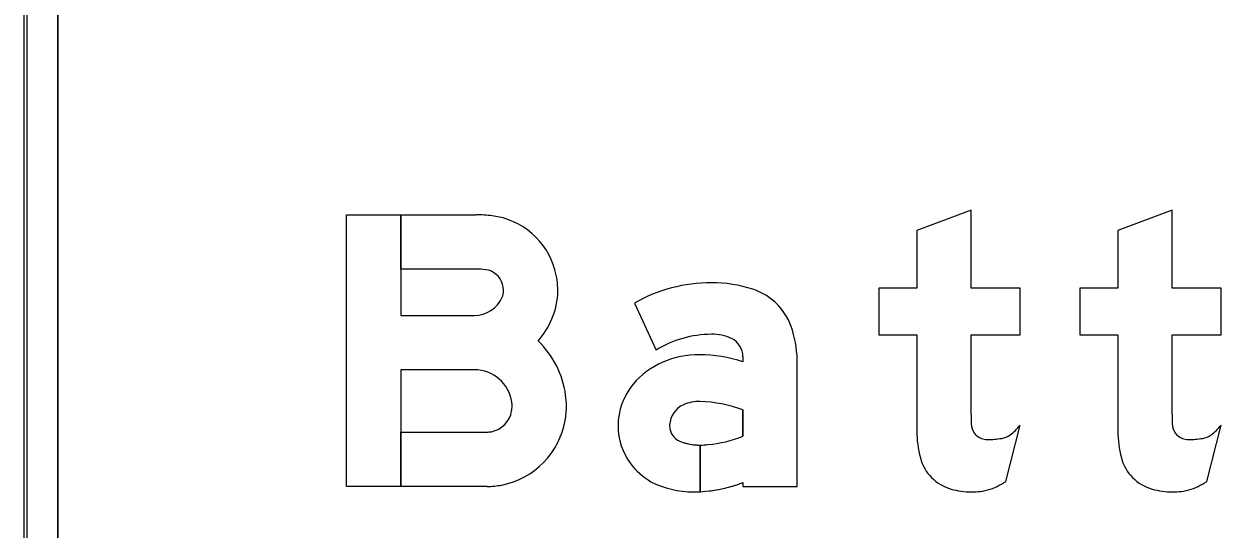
# Model space of a CAD drawing. Extents: x 1806251 to 1809821, y 414895 to 422886.
# Drawn here: x 1809676.395 to 1809677.1, y 415042.172 to 415042.469 of the extents above; entities that cross this region are included whole.
import ezdxf

# ---------------------------------------------------------------- set-up
doc = ezdxf.new("R2010")
doc.units = 0
for name, color, linetype in [('GSBWFILL', 7, 'Continuous'), ('GSCOLORFILL', 7, 'Continuous'), ('GSOUTLINE', 7, 'Continuous')]:
    doc.layers.add(name, color=color, linetype=linetype)

msp = doc.modelspace()

# ---------------------------------------------------------------- linework, layer by layer
at = {"layer": 'GSBWFILL'}
for p, q in [((1809676.39509, 415042.86107), (1809676.39509, 415041.90007)), ((1809676.41509, 415041.90007), (1809676.41509, 415042.86107)), ((1809676.9734, 415042.20005), (1809676.98182, 415042.23317)), ((1809677.0918, 415042.20005), (1809677.10022, 415042.23317))]:
    msp.add_line(p, q, dxfattribs=at)
for points in [[(1809676.95302, 415042.23947), (1809676.95302, 415042.28627), (1809676.98182, 415042.28627), (1809676.98182, 415042.31387), (1809676.95302, 415042.31387), (1809676.95302, 415042.35987), (1809676.92102, 415042.34774), (1809676.92102, 415042.31387), (1809676.89862, 415042.31387), (1809676.89862, 415042.28627), (1809676.92102, 415042.28627), (1809676.92102, 415042.2298)], [(1809677.07142, 415042.23947), (1809677.07142, 415042.28627), (1809677.10022, 415042.28627), (1809677.10022, 415042.31387), (1809677.07142, 415042.31387), (1809677.07142, 415042.35987), (1809677.03942, 415042.34774), (1809677.03942, 415042.31387), (1809677.01702, 415042.31387), (1809677.01702, 415042.28627), (1809677.03942, 415042.28627), (1809677.03942, 415042.2298)], [(1809676.66047, 415042.26579), (1809676.61702, 415042.26579), (1809676.61702, 415042.19707), (1809676.58502, 415042.19707), (1809676.58502, 415042.35707), (1809676.61702, 415042.35707), (1809676.61702, 415042.29779), (1809676.66047, 415042.29779)], [(1809676.66144, 415042.32507), (1809676.61702, 415042.32507), (1809676.61702, 415042.35707), (1809676.66144, 415042.35707)], [(1809676.75465, 415042.30505), (1809676.76749, 415042.27732)], [(1809676.81862, 415042.27343), (1809676.81862, 415042.27048)], [(1809676.81862, 415042.19931), (1809676.81862, 415042.19707), (1809676.85062, 415042.19707), (1809676.85062, 415042.26927)], [(1809676.81862, 415042.24215), (1809676.81862, 415042.22661)], [(1809676.66785, 415042.19707), (1809676.61702, 415042.19707), (1809676.61702, 415042.22907), (1809676.66785, 415042.22907)], [(1809676.79342, 415042.19398), (1809676.79342, 415042.22143)], [(1809676.79343, 415042.22143), (1809676.79343, 415042.19398)]]:
    msp.add_lwpolyline(points, dxfattribs=at)
for centre, major_axis, ratio, start_param, end_param in [((1809676.66144, 415042.28009), (0, 0.07698), 0.999995, 6.158944, 6.283185), ((1809676.66554, 415042.31291), (0, 0.04391), 0.999995, 4.980924, 6.158944), ((1809676.66144, 415042.28009), (0, 0.04498), 0.999995, 6.158944, 6.283185), ((1809676.66554, 415042.31291), (0, 0.01191), 0.999995, 4.980924, 6.158944), ((1809676.66327, 415042.31229), (0, 0.04626), 0.999995, 4.712389, 4.980924), ((1809676.80003, 415042.22536), (0, 0.09171), 0.999994, 0, 0.517719), ((1809676.80003, 415042.23875), (0, 0.07832), 0.999994, 5.96613, 6.283185), ((1809676.66792, 415042.31229), (0, 0.00961), 0.999995, 4.302517, 4.712389), ((1809676.66327, 415042.31229), (0, 0.01426), 0.999995, 4.712389, 4.980924), ((1809676.66792, 415042.31229), (0, 0.04161), 0.999995, 4.302517, 4.712389), ((1809676.81323, 415042.27896), (0, 0.036), 0.999994, 4.997165, 5.96613), ((1809676.66047, 415042.31553), (0, 0.01773), 0.999995, 3.141593, 4.302517), ((1809676.66047, 415042.31553), (0, 0.04973), 0.999995, 3.993826, 4.302517), ((1809676.78011, 415042.26927), (0, 0.07051), 0.999994, 4.712389, 4.997165), ((1809676.66047, 415042.24359), (0, 0.0542), 0.999995, 4.848927, 5.520752), ((1809676.80003, 415042.22536), (0, 0.06131), 0.999994, 0, 0.559495), ((1809676.80118, 415042.26246), (0, 0.02424), 0.999994, 5.822746, 6.330435), ((1809676.80662, 415042.27343), (0, 0.012), 0.999994, 4.712389, 5.822746), ((1809676.79295, 415042.2198), (0, 0.05487), 0.999994, 0, 0.404512), ((1809676.79295, 415042.19388), (0, 0.08078), 0.999994, 5.959871, 6.283185), ((1809676.7892, 415042.22796), (0, 0.04588), 0.999994, 0.399285, 0.87593), ((1809676.66047, 415042.24359), (0, 0.0222), 0.999995, 4.848927, 6.283185), ((1809676.78355, 415042.23267), (0, 0.03854), 0.999994, 0.87593, 1.570796), ((1809676.66639, 415042.2444), (0, 0.01622), 0.999995, 4.712389, 4.848927), ((1809676.66639, 415042.2444), (0, 0.04822), 0.999995, 4.712389, 4.848927), ((1809676.79281, 415042.22395), (0, 0.02314), 0.999994, 6.259455, 6.691732), ((1809676.79113, 415042.16844), (0, 0.07867), 0.999994, 5.926185, 6.254823), ((1809676.66753, 415042.2441), (0, 0.01506), 0.999995, 3.334454, 4.539563), ((1809676.66582, 415042.2444), (0, 0.0168), 0.999995, 4.539563, 4.712389), ((1809676.66582, 415042.2444), (0, 0.0488), 0.999995, 4.539563, 4.712389), ((1809676.78902, 415042.2327), (0, 0.0136), 0.999994, 0.408547, 1.530785), ((1809677.15333, 415042.23947), (0, 0.20031), 0.999998, 1.570796, 1.606005), ((1809677.27173, 415042.23947), (0, 0.20031), 0.999992, 1.570796, 1.606005), ((1809676.66753, 415042.2441), (0, 0.04706), 0.999995, 3.334454, 4.539563), ((1809676.78185, 415042.23267), (0, 0.03683), 0.999994, 1.570796, 2.21394), ((1809676.7899, 415042.23267), (0, 0.01449), 0.999994, 1.530785, 1.570796), ((1809676.78502, 415042.23267), (0, 0.0096), 0.999994, 1.570796, 2.757027), ((1809676.96221, 415042.23398), (0, 0.0092), 0.999998, 1.74085, 2.407828), ((1809676.96076, 415042.24888), (0, 0.02627), 0.999998, 3.756278, 4.071638), ((1809677.08061, 415042.23398), (0, 0.0092), 0.999992, 1.74085, 2.407828), ((1809677.07916, 415042.24888), (0, 0.02627), 0.999992, 3.756278, 4.071638), ((1809676.66785, 415042.24248), (0, 0.01341), 0.999995, 3.141593, 3.334454), ((1809676.79156, 415042.29543), (0, 0.07396), 0.999994, 3.228562, 3.516221), ((1809676.98311, 415042.2298), (0, 0.06209), 0.999998, 1.570796, 1.830698), ((1809676.9625, 415042.2343), (0, 0.00963), 0.999998, 2.407828, 3.141593), ((1809676.9625, 415042.2752), (0, 0.05053), 0.999998, 3.141593, 3.310762), ((1809676.96899, 415042.23722), (0, 0.012), 0.999998, 3.310762, 3.756278), ((1809677.10151, 415042.2298), (0, 0.06209), 0.999992, 1.570796, 1.830698), ((1809677.0809, 415042.2343), (0, 0.00963), 0.999992, 2.407828, 3.141593), ((1809677.0809, 415042.2752), (0, 0.05053), 0.999992, 3.141593, 3.310762), ((1809677.08739, 415042.23722), (0, 0.012), 0.999992, 3.310762, 3.756278), ((1809676.79342, 415042.25343), (0, 0.032), 0.999994, 2.757027, 3.141593), ((1809676.79342, 415042.25343), (0, 0.032), 0.999994, 3.141843, 3.28451), ((1809676.94823, 415042.22053), (0, 0.026), 0.999998, 1.830698, 2.869526), ((1809677.06663, 415042.22053), (0, 0.026), 0.999992, 1.830698, 2.869526), ((1809676.78512, 415042.23512), (0, 0.04092), 0.999994, 2.21394, 2.611125), ((1809676.66785, 415042.24248), (0, 0.04541), 0.999995, 3.141593, 3.334454), ((1809676.78931, 415042.24893), (0, 0.05506), 0.999994, 2.672443, 3.141593), ((1809676.78931, 415042.27554), (0, 0.08167), 0.999994, 3.192057, 3.508644), ((1809676.95199, 415042.23152), (0, 0.03807), 0.999998, 3.427755, 3.738844), ((1809677.07039, 415042.23152), (0, 0.03807), 0.999992, 3.427755, 3.738844), ((1809676.78931, 415042.27554), (0, 0.08167), 0.999994, 3.141593, 3.191959), ((1809676.95302, 415042.23769), (0, 0.04381), 0.999998, 2.869526, 3.141593), ((1809676.95302, 415042.25697), (0, 0.0631), 0.999998, 3.141593, 3.205734), ((1809676.9554, 415042.21995), (0, 0.026), 0.999998, 3.205734, 3.427755), ((1809677.07142, 415042.23769), (0, 0.04381), 0.999992, 2.869526, 3.141593), ((1809677.07142, 415042.25697), (0, 0.0631), 0.999992, 3.141593, 3.205734), ((1809677.0738, 415042.21995), (0, 0.026), 0.999992, 3.205734, 3.427755)]:
    msp.add_ellipse(centre, major_axis=major_axis, ratio=ratio, start_param=start_param, end_param=end_param, dxfattribs=at)
at = {"layer": 'GSCOLORFILL'}
for p, q in [((1809676.39509, 415042.86107), (1809676.39509, 415041.90007)), ((1809676.39509, 415042.86107), (1809676.39509, 415041.90007)), ((1809676.39509, 415042.86107), (1809676.39509, 415041.90007)), ((1809676.39709, 415041.90007), (1809676.39709, 415042.86107)), ((1809676.41509, 415041.90007), (1809676.41509, 415042.86107)), ((1809676.9734, 415042.20005), (1809676.98182, 415042.23317)), ((1809677.0918, 415042.20005), (1809677.10022, 415042.23317))]:
    msp.add_line(p, q, dxfattribs=at)
for points in [[(1809676.95302, 415042.23947), (1809676.95302, 415042.28627), (1809676.98182, 415042.28627), (1809676.98182, 415042.31387), (1809676.95302, 415042.31387), (1809676.95302, 415042.35987), (1809676.92102, 415042.34774), (1809676.92102, 415042.31387), (1809676.89862, 415042.31387), (1809676.89862, 415042.28627), (1809676.92102, 415042.28627), (1809676.92102, 415042.2298)], [(1809677.07142, 415042.23947), (1809677.07142, 415042.28627), (1809677.10022, 415042.28627), (1809677.10022, 415042.31387), (1809677.07142, 415042.31387), (1809677.07142, 415042.35987), (1809677.03942, 415042.34774), (1809677.03942, 415042.31387), (1809677.01702, 415042.31387), (1809677.01702, 415042.28627), (1809677.03942, 415042.28627), (1809677.03942, 415042.2298)], [(1809676.66047, 415042.26579), (1809676.61702, 415042.26579), (1809676.61702, 415042.19707), (1809676.58502, 415042.19707), (1809676.58502, 415042.35707), (1809676.61702, 415042.35707), (1809676.61702, 415042.29779), (1809676.66047, 415042.29779)], [(1809676.66144, 415042.32507), (1809676.61702, 415042.32507), (1809676.61702, 415042.35707), (1809676.66144, 415042.35707)], [(1809676.75465, 415042.30505), (1809676.76749, 415042.27732)], [(1809676.81862, 415042.27343), (1809676.81862, 415042.27048)], [(1809676.81862, 415042.19931), (1809676.81862, 415042.19707), (1809676.85062, 415042.19707), (1809676.85062, 415042.26927)], [(1809676.81862, 415042.24215), (1809676.81862, 415042.22661)], [(1809676.66785, 415042.19707), (1809676.61702, 415042.19707), (1809676.61702, 415042.22907), (1809676.66785, 415042.22907)], [(1809676.79342, 415042.19398), (1809676.79342, 415042.22143)], [(1809676.79343, 415042.22143), (1809676.79343, 415042.19398)]]:
    msp.add_lwpolyline(points, dxfattribs=at)
for centre, major_axis, ratio, start_param, end_param in [((1809676.66144, 415042.28009), (0, 0.07698), 0.999995, 6.158944, 6.283185), ((1809676.66554, 415042.31291), (0, 0.04391), 0.999995, 4.980924, 6.158944), ((1809676.66144, 415042.28009), (0, 0.04498), 0.999995, 6.158944, 6.283185), ((1809676.66554, 415042.31291), (0, 0.01191), 0.999995, 4.980924, 6.158944), ((1809676.66327, 415042.31229), (0, 0.04626), 0.999995, 4.712389, 4.980924), ((1809676.80003, 415042.22536), (0, 0.09171), 0.999994, 0, 0.517719), ((1809676.80003, 415042.23875), (0, 0.07832), 0.999994, 5.96613, 6.283185), ((1809676.66792, 415042.31229), (0, 0.00961), 0.999995, 4.302517, 4.712389), ((1809676.66327, 415042.31229), (0, 0.01426), 0.999995, 4.712389, 4.980924), ((1809676.66792, 415042.31229), (0, 0.04161), 0.999995, 4.302517, 4.712389), ((1809676.81323, 415042.27896), (0, 0.036), 0.999994, 4.997165, 5.96613), ((1809676.66047, 415042.31553), (0, 0.01773), 0.999995, 3.141593, 4.302517), ((1809676.66047, 415042.31553), (0, 0.04973), 0.999995, 3.993826, 4.302517), ((1809676.78011, 415042.26927), (0, 0.07051), 0.999994, 4.712389, 4.997165), ((1809676.66047, 415042.24359), (0, 0.0542), 0.999995, 4.848927, 5.520752), ((1809676.80003, 415042.22536), (0, 0.06131), 0.999994, 0, 0.559495), ((1809676.80118, 415042.26246), (0, 0.02424), 0.999994, 5.822746, 6.330435), ((1809676.80662, 415042.27343), (0, 0.012), 0.999994, 4.712389, 5.822746), ((1809676.79295, 415042.2198), (0, 0.05487), 0.999994, 0, 0.404512), ((1809676.79295, 415042.19388), (0, 0.08078), 0.999994, 5.959871, 6.283185), ((1809676.7892, 415042.22796), (0, 0.04588), 0.999994, 0.399285, 0.87593), ((1809676.66047, 415042.24359), (0, 0.0222), 0.999995, 4.848927, 6.283185), ((1809676.78355, 415042.23267), (0, 0.03854), 0.999994, 0.87593, 1.570796), ((1809676.66639, 415042.2444), (0, 0.01622), 0.999995, 4.712389, 4.848927), ((1809676.66639, 415042.2444), (0, 0.04822), 0.999995, 4.712389, 4.848927), ((1809676.79281, 415042.22395), (0, 0.02314), 0.999994, 6.259455, 6.691732), ((1809676.79113, 415042.16844), (0, 0.07867), 0.999994, 5.926185, 6.254823), ((1809676.66753, 415042.2441), (0, 0.01506), 0.999995, 3.334454, 4.539563), ((1809676.66582, 415042.2444), (0, 0.0168), 0.999995, 4.539563, 4.712389), ((1809676.66582, 415042.2444), (0, 0.0488), 0.999995, 4.539563, 4.712389), ((1809676.78902, 415042.2327), (0, 0.0136), 0.999994, 0.408547, 1.530785), ((1809677.15333, 415042.23947), (0, 0.20031), 0.999998, 1.570796, 1.606005), ((1809677.27173, 415042.23947), (0, 0.20031), 0.999992, 1.570796, 1.606005), ((1809676.66753, 415042.2441), (0, 0.04706), 0.999995, 3.334454, 4.539563), ((1809676.78185, 415042.23267), (0, 0.03683), 0.999994, 1.570796, 2.21394), ((1809676.7899, 415042.23267), (0, 0.01449), 0.999994, 1.530785, 1.570796), ((1809676.78502, 415042.23267), (0, 0.0096), 0.999994, 1.570796, 2.757027), ((1809676.96221, 415042.23398), (0, 0.0092), 0.999998, 1.74085, 2.407828), ((1809676.96076, 415042.24888), (0, 0.02627), 0.999998, 3.756278, 4.071638), ((1809677.08061, 415042.23398), (0, 0.0092), 0.999992, 1.74085, 2.407828), ((1809677.07916, 415042.24888), (0, 0.02627), 0.999992, 3.756278, 4.071638), ((1809676.66785, 415042.24248), (0, 0.01341), 0.999995, 3.141593, 3.334454), ((1809676.79156, 415042.29543), (0, 0.07396), 0.999994, 3.228562, 3.516221), ((1809676.98311, 415042.2298), (0, 0.06209), 0.999998, 1.570796, 1.830698), ((1809676.9625, 415042.2343), (0, 0.00963), 0.999998, 2.407828, 3.141593), ((1809676.9625, 415042.2752), (0, 0.05053), 0.999998, 3.141593, 3.310762), ((1809676.96899, 415042.23722), (0, 0.012), 0.999998, 3.310762, 3.756278), ((1809677.10151, 415042.2298), (0, 0.06209), 0.999992, 1.570796, 1.830698), ((1809677.0809, 415042.2343), (0, 0.00963), 0.999992, 2.407828, 3.141593), ((1809677.0809, 415042.2752), (0, 0.05053), 0.999992, 3.141593, 3.310762), ((1809677.08739, 415042.23722), (0, 0.012), 0.999992, 3.310762, 3.756278), ((1809676.79342, 415042.25343), (0, 0.032), 0.999994, 2.757027, 3.141593), ((1809676.79342, 415042.25343), (0, 0.032), 0.999994, 3.141843, 3.28451), ((1809676.94823, 415042.22053), (0, 0.026), 0.999998, 1.830698, 2.869526), ((1809677.06663, 415042.22053), (0, 0.026), 0.999992, 1.830698, 2.869526), ((1809676.78512, 415042.23512), (0, 0.04092), 0.999994, 2.21394, 2.611125), ((1809676.66785, 415042.24248), (0, 0.04541), 0.999995, 3.141593, 3.334454), ((1809676.78931, 415042.24893), (0, 0.05506), 0.999994, 2.672443, 3.141593), ((1809676.78931, 415042.27554), (0, 0.08167), 0.999994, 3.192057, 3.508644), ((1809676.95199, 415042.23152), (0, 0.03807), 0.999998, 3.427755, 3.738844), ((1809677.07039, 415042.23152), (0, 0.03807), 0.999992, 3.427755, 3.738844), ((1809676.78931, 415042.27554), (0, 0.08167), 0.999994, 3.141593, 3.191959), ((1809676.95302, 415042.23769), (0, 0.04381), 0.999998, 2.869526, 3.141593), ((1809676.95302, 415042.25697), (0, 0.0631), 0.999998, 3.141593, 3.205734), ((1809676.9554, 415042.21995), (0, 0.026), 0.999998, 3.205734, 3.427755), ((1809677.07142, 415042.23769), (0, 0.04381), 0.999992, 2.869526, 3.141593), ((1809677.07142, 415042.25697), (0, 0.0631), 0.999992, 3.141593, 3.205734), ((1809677.0738, 415042.21995), (0, 0.026), 0.999992, 3.205734, 3.427755)]:
    msp.add_ellipse(centre, major_axis=major_axis, ratio=ratio, start_param=start_param, end_param=end_param, dxfattribs=at)
at = {"layer": 'GSOUTLINE'}
for p, q in [((1809676.39509, 415042.86107), (1809676.39509, 415041.90007)), ((1809676.41509, 415042.86107), (1809676.41509, 415041.90007)), ((1809676.9734, 415042.20005), (1809676.98182, 415042.23317)), ((1809677.0918, 415042.20005), (1809677.10022, 415042.23317))]:
    msp.add_line(p, q, dxfattribs=at)
for points in [[(1809676.95302, 415042.23947), (1809676.95302, 415042.28627), (1809676.98182, 415042.28627), (1809676.98182, 415042.31387), (1809676.95302, 415042.31387), (1809676.95302, 415042.35987), (1809676.92102, 415042.34774), (1809676.92102, 415042.31387), (1809676.89862, 415042.31387), (1809676.89862, 415042.28627), (1809676.92102, 415042.28627), (1809676.92102, 415042.2298)], [(1809677.07142, 415042.23947), (1809677.07142, 415042.28627), (1809677.10022, 415042.28627), (1809677.10022, 415042.31387), (1809677.07142, 415042.31387), (1809677.07142, 415042.35987), (1809677.03942, 415042.34774), (1809677.03942, 415042.31387), (1809677.01702, 415042.31387), (1809677.01702, 415042.28627), (1809677.03942, 415042.28627), (1809677.03942, 415042.2298)], [(1809676.66785, 415042.19707), (1809676.58502, 415042.19707), (1809676.58502, 415042.35707), (1809676.66144, 415042.35707)], [(1809676.66144, 415042.32507), (1809676.61702, 415042.32507), (1809676.61702, 415042.29779), (1809676.66047, 415042.29779)], [(1809676.75465, 415042.30505), (1809676.76749, 415042.27732)], [(1809676.81862, 415042.27343), (1809676.81862, 415042.27048)], [(1809676.81862, 415042.19931), (1809676.81862, 415042.19707), (1809676.85062, 415042.19707), (1809676.85062, 415042.26927)], [(1809676.66047, 415042.26579), (1809676.61702, 415042.26579), (1809676.61702, 415042.22907)], [(1809676.81862, 415042.22661), (1809676.81862, 415042.24215)], [(1809676.61702, 415042.22907), (1809676.66785, 415042.22907)]]:
    msp.add_lwpolyline(points, dxfattribs=at)
for centre, major_axis, ratio, start_param, end_param in [((1809676.66144, 415042.28009), (0, 0.07698), 0.999995, 6.158944, 6.283185), ((1809676.66554, 415042.31291), (0, 0.04391), 0.999995, 4.980924, 6.158944), ((1809676.66144, 415042.28009), (0, 0.04498), 0.999995, 6.158944, 6.283185), ((1809676.66554, 415042.31291), (0, 0.01191), 0.999995, 4.980924, 6.158944), ((1809676.66327, 415042.31229), (0, 0.04626), 0.999995, 4.712389, 4.980924), ((1809676.80003, 415042.22536), (0, 0.09171), 0.999994, 6.283185, 6.800904), ((1809676.80003, 415042.23875), (0, 0.07832), 0.999994, 5.96613, 6.283185), ((1809676.66792, 415042.31229), (0, 0.00961), 0.999995, 4.302517, 4.712389), ((1809676.66327, 415042.31229), (0, 0.01426), 0.999995, 4.712389, 4.980924), ((1809676.66792, 415042.31229), (0, 0.04161), 0.999995, 4.302517, 4.712389), ((1809676.81323, 415042.27896), (0, 0.036), 0.999994, 4.997165, 5.96613), ((1809676.66047, 415042.31553), (0, 0.01773), 0.999995, 3.141593, 4.302517), ((1809676.66047, 415042.31553), (0, 0.04973), 0.999995, 3.993826, 4.302517), ((1809676.78011, 415042.26927), (0, 0.07051), 0.999994, 4.712389, 4.997165), ((1809676.66047, 415042.24359), (0, 0.0542), 0.999995, 4.848927, 5.520752), ((1809676.80003, 415042.22536), (0, 0.06131), 0.999994, 0, 0.559495), ((1809676.80118, 415042.26246), (0, 0.02424), 0.999994, 5.822746, 6.330435), ((1809676.80662, 415042.27343), (0, 0.012), 0.999994, 4.712389, 5.822746), ((1809676.79295, 415042.2198), (0, 0.05487), 0.999994, 0, 0.404512), ((1809676.79295, 415042.19388), (0, 0.08078), 0.999994, 5.959871, 6.283185), ((1809676.7892, 415042.22796), (0, 0.04588), 0.999994, 0.399285, 0.87593), ((1809676.66047, 415042.24359), (0, 0.0222), 0.999995, 4.848927, 6.283185), ((1809676.78355, 415042.23267), (0, 0.03854), 0.999994, 0.87593, 1.570796), ((1809676.66639, 415042.2444), (0, 0.01622), 0.999995, 4.712389, 4.848927), ((1809676.66639, 415042.2444), (0, 0.04822), 0.999995, 4.712389, 4.848927), ((1809676.79281, 415042.22395), (0, 0.02314), 0.999994, 6.25958, 6.691732), ((1809676.79113, 415042.16844), (0, 0.07867), 0.999994, 5.926185, 6.254787), ((1809676.79333, 415042.24588), (0, 0.0012), 0.999994, 6.254787, 6.25958), ((1809676.66753, 415042.2441), (0, 0.01506), 0.999995, 3.334454, 4.539563), ((1809676.66582, 415042.2444), (0, 0.0168), 0.999995, 4.539563, 4.712389), ((1809676.66582, 415042.2444), (0, 0.0488), 0.999995, 4.539563, 4.712389), ((1809676.78902, 415042.2327), (0, 0.0136), 0.999994, 0.408547, 1.530785), ((1809677.15333, 415042.23947), (0, 0.20031), 0.999998, 1.570796, 1.606005), ((1809677.27173, 415042.23947), (0, 0.20031), 0.999992, 1.570796, 1.606005), ((1809676.66753, 415042.2441), (0, 0.04706), 0.999995, 3.334454, 4.539563), ((1809676.78185, 415042.23267), (0, 0.03683), 0.999994, 1.570796, 2.21394), ((1809676.7899, 415042.23267), (0, 0.01449), 0.999994, 1.530785, 1.570796), ((1809676.78502, 415042.23267), (0, 0.0096), 0.999994, 1.570796, 2.757027), ((1809676.96221, 415042.23398), (0, 0.0092), 0.999998, 1.74085, 2.407828), ((1809676.96076, 415042.24888), (0, 0.02627), 0.999998, 3.756278, 4.071638), ((1809677.08061, 415042.23398), (0, 0.0092), 0.999992, 1.74085, 2.407828), ((1809677.07916, 415042.24888), (0, 0.02627), 0.999992, 3.756278, 4.071638), ((1809676.66785, 415042.24248), (0, 0.01341), 0.999995, 3.141593, 3.334454), ((1809676.79156, 415042.29543), (0, 0.07396), 0.999994, 3.228562, 3.516221), ((1809676.98311, 415042.2298), (0, 0.06209), 0.999998, 1.570796, 1.830698), ((1809676.9625, 415042.2343), (0, 0.00963), 0.999998, 2.407828, 3.141593), ((1809676.9625, 415042.2752), (0, 0.05053), 0.999998, 3.141593, 3.310762), ((1809676.96899, 415042.23722), (0, 0.012), 0.999998, 3.310762, 3.756278), ((1809677.10151, 415042.2298), (0, 0.06209), 0.999992, 1.570796, 1.830698), ((1809677.0809, 415042.2343), (0, 0.00963), 0.999992, 2.407828, 3.141593), ((1809677.0809, 415042.2752), (0, 0.05053), 0.999992, 3.141593, 3.310762), ((1809677.08739, 415042.23722), (0, 0.012), 0.999992, 3.310762, 3.756278), ((1809676.79342, 415042.25343), (0, 0.032), 0.999994, 2.757027, 3.28451), ((1809676.94823, 415042.22053), (0, 0.026), 0.999998, 1.830698, 2.869526), ((1809677.06663, 415042.22053), (0, 0.026), 0.999992, 1.830698, 2.869526), ((1809676.78512, 415042.23512), (0, 0.04092), 0.999994, 2.21394, 2.611125), ((1809676.66785, 415042.24248), (0, 0.04541), 0.999995, 3.141593, 3.334454), ((1809676.78931, 415042.24893), (0, 0.05506), 0.999994, 2.672443, 3.141593), ((1809676.78931, 415042.27554), (0, 0.08167), 0.999994, 3.141593, 3.508644), ((1809676.95199, 415042.23152), (0, 0.03807), 0.999998, 3.427755, 3.738844), ((1809677.07039, 415042.23152), (0, 0.03807), 0.999992, 3.427755, 3.738844), ((1809676.95302, 415042.23769), (0, 0.04381), 0.999998, 2.869526, 3.141593), ((1809676.95302, 415042.25697), (0, 0.0631), 0.999998, 3.141593, 3.205734), ((1809676.9554, 415042.21995), (0, 0.026), 0.999998, 3.205734, 3.427755), ((1809677.07142, 415042.23769), (0, 0.04381), 0.999992, 2.869526, 3.141593), ((1809677.07142, 415042.25697), (0, 0.0631), 0.999992, 3.141593, 3.205734), ((1809677.0738, 415042.21995), (0, 0.026), 0.999992, 3.205734, 3.427755)]:
    msp.add_ellipse(centre, major_axis=major_axis, ratio=ratio, start_param=start_param, end_param=end_param, dxfattribs=at)

doc.saveas('drawing.dxf')
